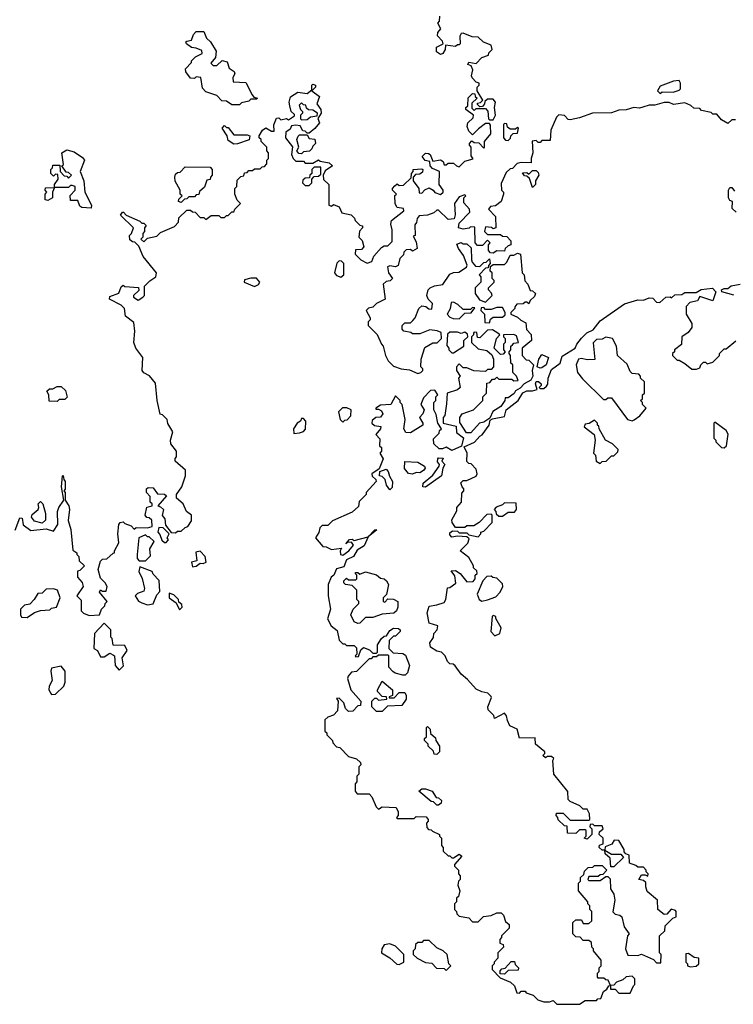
# Model space of a CAD drawing. Extents: x 2494106 to 2685573, y 758056 to 915185.
# Tile 400 of 507: x 2635995 to 2639794, y 873700 to 878943. Entities that reach past the tile are written whole.
import ezdxf

# ---------------------------------------------------------------- set-up
doc = ezdxf.new("R2010")
doc.units = 0

msp = doc.modelspace()

# ---------------------------------------------------------------- linework, layer by layer
at = {"layer": '0CON05XD'}
for points in [[(2636650, 877465), (2636660, 877475), (2636660, 877525), (2636687, 877553), (2636720, 877575), (2636722.5, 877595), (2636651.7, 877681.7), (2636628.3, 877738.3), (2636608.3, 877758.3), (2636595, 877760), (2636581.7, 877771.7), (2636580, 877795), (2636590, 877805), (2636600, 877835), (2636531.7, 877901.7), (2636541.7, 877918.3), (2636548.3, 877918.3), (2636561.7, 877901.7), (2636635, 877870), (2636645, 877860), (2636655, 877860), (2636668.3, 877848.3), (2636660, 877835), (2636660, 877815), (2636650, 877805), (2636650, 877785), (2636640, 877775), (2636655, 877760), (2636675, 877780), (2636725, 877790), (2636745, 877810), (2636818.3, 877841.7), (2636840, 877865), (2636841.7, 877888.3), (2636885, 877930), (2636905, 877930), (2636915, 877920), (2636928.3, 877918.3), (2636955, 877890), (2636975, 877890), (2636985, 877880), (2637015, 877900), (2637055, 877900), (2637065, 877890), (2637085, 877890), (2637095, 877900), (2637105, 877900), (2637125, 877920), (2637135, 877920), (2637140, 877935), (2637170, 877965), (2637153, 877983), (2637140, 878015), (2637140, 878045), (2637150, 878055), (2637151.7, 878088.3), (2637171.7, 878108.3), (2637188.3, 878111.7), (2637191.7, 878128.3), (2637205, 878130), (2637215, 878140), (2637235, 878140), (2637245, 878150), (2637275, 878150), (2637285, 878160), (2637298.3, 878161.7), (2637310, 878175), (2637310, 878195), (2637320, 878205), (2637320, 878235), (2637310, 878245), (2637310, 878265), (2637280, 878295), (2637280, 878305), (2637270, 878315), (2637270, 878325), (2637287.5, 878355), (2637305, 878367.5), (2637335, 878350), (2637350, 878350), (2637347, 878383), (2637361.7, 878418.3), (2637375, 878420), (2637385, 878410), (2637415, 878417.5), (2637425, 878410), (2637458.3, 878431.7), (2637458.3, 878438.3), (2637440, 878455), (2637432.5, 878485), (2637430, 878505), (2637437, 878533), (2637475, 878557.5), (2637525, 878550), (2637550, 878570), (2637550, 878595), (2637555, 878600), (2637570, 878595), (2637570, 878585), (2637550, 878565), (2637590, 878535), (2637577.5, 878495), (2637597.5, 878465), (2637600, 878445), (2637582.5, 878417.5), (2637590, 878395), (2637566.1, 878363.9), (2637535, 878340), (2637525, 878340), (2637515, 878350), (2637501.7, 878351.7), (2637487.5, 878377.5), (2637465, 878382.5), (2637441.7, 878378.3), (2637435, 878360), (2637412.5, 878345), (2637410, 878315), (2637447, 878267), (2637442.5, 878225), (2637450, 878205), (2637465, 878190), (2637505, 878190), (2637515, 878180), (2637555, 878180), (2637585, 878197.5), (2637595, 878190), (2637641.7, 878181.7), (2637660, 878165), (2637621.7, 878138.3), (2637610, 878115), (2637611.7, 878091.7), (2637640, 878065), (2637640, 877955), (2637655, 877950), (2637665, 877960), (2637695, 877947.5), (2637710, 877915), (2637760, 877905), (2637777, 877887), (2637780, 877875), (2637805, 877850), (2637820, 877845), (2637820, 877835), (2637803, 877817), (2637800, 877785), (2637818.3, 877768.3), (2637827, 877733), (2637815, 877720), (2637781.7, 877718.3), (2637780, 877695), (2637810, 877665), (2637845, 877647.5), (2637870, 877655), (2637880, 877685), (2637920, 877730), (2637935, 877740), (2637955, 877740), (2637978.3, 877761.7), (2637977.5, 877825), (2637970, 877855), (2637973.3, 877875), (2638040, 877925), (2638038.3, 877938.3), (2638005, 877942.5), (2637993.6, 877963.6), (2637992.5, 878007.5), (2638000, 878015), (2637980, 878035), (2637980, 878045), (2637991.7, 878058.3), (2638005, 878070), (2638015, 878060), (2638038.3, 878061.7), (2638078.3, 878101.7), (2638080, 878125), (2638090, 878135), (2638090, 878145), (2638135, 878150), (2638140, 878145), (2638138.3, 878131.7), (2638125, 878120), (2638101.7, 878118.3), (2638090, 878105), (2638090, 878085), (2638120, 878045), (2638121.7, 878021.7), (2638135, 878020), (2638151.7, 878038.3), (2638175, 878047.5), (2638196.4, 878036.4), (2638205, 878022.5), (2638235, 878012.5), (2638250, 878025), (2638250, 878035), (2638227.5, 878065), (2638230, 878135), (2638191.7, 878151.7), (2638180, 878165), (2638178.3, 878188.3), (2638153, 878193), (2638137.5, 878215), (2638155, 878232.5), (2638171.7, 878231.7), (2638180, 878225), (2638195, 878190), (2638235, 878197.5), (2638248.3, 878188.3), (2638255, 878170), (2638265, 878170), (2638275, 878180), (2638305, 878180), (2638320, 878165), (2638335, 878160), (2638365, 878190), (2638408.3, 878201.7), (2638398.3, 878218.3), (2638397.5, 878265), (2638390, 878275), (2638390, 878285), (2638401.7, 878298.3), (2638415, 878290), (2638438.3, 878288.3), (2638465, 878260), (2638470, 878265), (2638470, 878295), (2638502.5, 878335), (2638501.7, 878381.7), (2638495, 878390), (2638475, 878390), (2638437, 878363), (2638405, 878330), (2638385, 878350), (2638377.5, 878375), (2638380, 878395), (2638408.3, 878421.7), (2638410, 878435), (2638370, 878465), (2638370, 878475), (2638380, 878485), (2638383, 878527), (2638405, 878550), (2638418.3, 878548.3), (2638420, 878535), (2638430, 878525), (2638401.7, 878498.3), (2638401.7, 878471.7), (2638415, 878460), (2638425, 878470), (2638475, 878470), (2638487, 878457), (2638490, 878415), (2638495, 878410), (2638515, 878410), (2638527.5, 878435), (2638522.5, 878475), (2638527.5, 878505), (2638515, 878520), (2638485, 878520), (2638471.7, 878508.3), (2638470, 878495), (2638458.3, 878481.7), (2638445, 878480), (2638431.7, 878491.7), (2638431.7, 878498.3), (2638448.3, 878501.7), (2638460, 878515), (2638430, 878565), (2638430, 878585), (2638440, 878595), (2638440, 878605), (2638425, 878610), (2638403, 878633), (2638400, 878645), (2638407, 878677), (2638398.3, 878698.3), (2638380, 878705), (2638385, 878717.5), (2638425, 878710), (2638455, 878742.5), (2638490, 878755), (2638493, 878767), (2638510, 878785), (2638505, 878807.5), (2638463, 878823), (2638435, 878850), (2638403, 878853), (2638355, 878872.5), (2638345, 878870), (2638337.5, 878855), (2638340, 878815), (2638335, 878810), (2638325, 878810), (2638315, 878800), (2638261.7, 878808.3), (2638260, 878785), (2638246.7, 878763.3), (2638235, 878757.5), (2638213, 878773), (2638213.6, 878796.4), (2638250, 878815), (2638245, 878830), (2638218.3, 878858.3), (2638220, 878875), (2638237.5, 878895), (2638220, 878925), (2638230, 878935), (2638231.7, 878961.7)], [(2637165, 878490), (2637125, 878490), (2637095, 878510), (2637071.7, 878511.7), (2637045, 878540), (2636985, 878560), (2636968.3, 878578.3), (2636960, 878635), (2636935, 878640), (2636925, 878630), (2636905, 878632.5), (2636880, 878665), (2636878.3, 878681.7), (2636910, 878715), (2636910, 878725), (2636930, 878745), (2636967, 878763), (2636965, 878780), (2636935, 878792.5), (2636910, 878795), (2636882.5, 878815), (2636880, 878825), (2636885, 878830), (2636910, 878835), (2636920, 878865), (2636935, 878880), (2636975, 878880), (2636990, 878845), (2637010, 878825), (2637040, 878775), (2637037, 878743), (2637011.7, 878711.7), (2637025, 878700), (2637045, 878700), (2637073, 878727), (2637099.3, 878719.3), (2637110, 878685), (2637137, 878667), (2637140, 878655), (2637130, 878635), (2637131.7, 878611.7), (2637198.3, 878608.3), (2637232.5, 878542.5), (2637241.7, 878531.7), (2637260, 878525), (2637255, 878520), (2637225, 878520), (2637215, 878510), (2637175, 878500), (2637165, 878490)], [(2639405, 878550), (2639415, 878560), (2639473, 878557), (2639505, 878567.5), (2639512.5, 878575), (2639512.5, 878605), (2639505, 878620), (2639475, 878616.7), (2639405, 878590), (2639390, 878565), (2639405, 878550)], [(2637495, 878410), (2637525, 878412.5), (2637543, 878427), (2637578.3, 878431.7), (2637580, 878445), (2637555, 878462.5), (2637533, 878463), (2637521.7, 878471.7), (2637518.3, 878488.3), (2637505, 878490), (2637495, 878500), (2637482.5, 878487.5), (2637490, 878465), (2637500, 878455), (2637500, 878445), (2637490, 878435), (2637490, 878415), (2637495, 878410)], [(2639805, 878410), (2639785, 878410), (2639765, 878390), (2639730.7, 878410.7), (2639705, 878440), (2639685, 878440), (2639675, 878450), (2639625, 878460), (2639615, 878470), (2639583, 878473), (2639567, 878487), (2639535, 878500), (2639475, 878492.5), (2639451.7, 878501.7), (2639425, 878502.5), (2639375, 878487.5), (2639345, 878487.5), (2639311.7, 878478.3)], [(2639311.7, 878478.3), (2639295, 878472.5), (2639263.6, 878476.4), (2639223, 878463), (2639185, 878462.5), (2639145, 878447.5), (2639043.6, 878446.4), (2638975, 878420), (2638925, 878410), (2638915, 878412.5), (2638895, 878433.3), (2638865, 878437.5), (2638852.5, 878425), (2638822.5, 878355), (2638819.3, 878300.7), (2638775, 878300), (2638765, 878290), (2638755, 878290), (2638745, 878300), (2638723.6, 878296.4), (2638726.7, 878235), (2638717.5, 878205), (2638718.3, 878181.7), (2638665, 878182.5), (2638643, 878177), (2638618.3, 878151.7), (2638605, 878150), (2638585, 878130), (2638558.3, 878071.7), (2638560, 878035), (2638570, 878025), (2638570, 878015), (2638557.5, 877975), (2638527, 877953), (2638501.7, 877948.3), (2638490, 877935), (2638527.5, 877895), (2638530, 877835), (2638515, 877830), (2638507, 877837), (2638475, 877840), (2638470, 877815), (2638485, 877800), (2638555, 877800), (2638565, 877790), (2638588.3, 877788.3), (2638610, 877765), (2638610, 877745), (2638595, 877740), (2638580, 877725), (2638575, 877710), (2638535, 877712.5), (2638515, 877700), (2638501.7, 877701.7), (2638490, 877715), (2638490, 877745), (2638500, 877755), (2638485, 877770), (2638458.3, 877741.7), (2638431.7, 877741.7), (2638420, 877755), (2638418.3, 877838.3), (2638395, 877840), (2638387, 877833), (2638355, 877827.5), (2638330, 877835), (2638335, 877860), (2638391.7, 877918.3), (2638390, 877935), (2638358.3, 877968.3), (2638360, 877995), (2638370, 878005), (2638365, 878010), (2638335, 878000), (2638310, 877965), (2638312.5, 877905), (2638307, 877883), (2638275, 877880), (2638225, 877930), (2638215, 877930), (2638200, 877915), (2638165, 877902.5), (2638121.7, 877898.3), (2638110, 877885), (2638107, 877863), (2638098.3, 877851.7), (2638100, 877795), (2638090, 877790), (2638105, 877760), (2638110, 877725), (2638085, 877710), (2638075, 877720), (2638051.7, 877718.3), (2638040, 877705), (2638038.3, 877691.7), (2638018.3, 877671.7), (2638010, 877635), (2637995, 877627.5), (2637965, 877632.5), (2637953, 877627), (2637957.5, 877595), (2637980, 877565), (2637967, 877553), (2637945, 877550), (2637930, 877535), (2637940, 877455), (2637895, 877432.5), (2637875, 877412.5), (2637852.5, 877407.5), (2637840, 877395), (2637860, 877355), (2637860, 877345), (2637850, 877335), (2637850, 877315), (2637897, 877267), (2637920, 877215), (2637930, 877205), (2637942.5, 877155), (2637956.4, 877126.4), (2637985, 877097.5), (2638025, 877083.3), (2638069.3, 877079.3), (2638115, 877060), (2638130, 877065), (2638140, 877075), (2638140, 877085), (2638130, 877095), (2638132.5, 877135), (2638151.7, 877198.3), (2638195, 877222.5), (2638217, 877223), (2638240, 877245), (2638238.3, 877278.3), (2638217, 877287), (2638178.3, 877291.7), (2638125, 877270), (2638085, 877270), (2638077, 877277), (2638040, 877285), (2638030, 877295), (2638030, 877315), (2638045, 877330), (2638075, 877330), (2638088.3, 877341.7), (2638100, 877355), (2638120, 877405), (2638135, 877420), (2638157, 877417), (2638173, 877403), (2638188.3, 877401.7), (2638191.7, 877431.7), (2638170, 877455), (2638162.5, 877475), (2638170, 877505), (2638180, 877515), (2638203.6, 877526.4), (2638247, 877533), (2638285, 877587.5), (2638305, 877597.5), (2638331.7, 877598.3), (2638372.5, 877625), (2638377, 877637), (2638357, 877687), (2638330, 877725), (2638321.7, 877748.3), (2638345, 877757.5), (2638355, 877750), (2638375, 877750), (2638398.3, 877728.3), (2638400, 877665), (2638403, 877653), (2638421.7, 877631.7), (2638445, 877630), (2638465, 877650), (2638478.3, 877651.7), (2638495, 877670), (2638500, 877645), (2638490, 877635), (2638488.3, 877621.7), (2638475, 877620), (2638440, 877585), (2638450, 877575), (2638450, 877545), (2638420, 877515), (2638420, 877485), (2638441.7, 877451.7), (2638475, 877440), (2638510, 877475), (2638507, 877487), (2638490, 877505), (2638490, 877515), (2638520, 877545), (2638520, 877555), (2638510, 877565), (2638510, 877595), (2638500, 877605), (2638501.7, 877628.3), (2638515, 877640), (2638575, 877640), (2638588.3, 877651.7), (2638605, 877690), (2638625, 877690), (2638645, 877700), (2638660, 877695), (2638670, 877595), (2638680, 877585), (2638683, 877553), (2638700, 877535), (2638711.7, 877501.7), (2638725, 877500), (2638740, 877485), (2638735, 877470), (2638711.7, 877448.3), (2638705, 877430), (2638695, 877440), (2638685, 877440), (2638675, 877430), (2638641.7, 877428.3), (2638630, 877415), (2638630, 877405), (2638610, 877385), (2638610, 877375), (2638645, 877360), (2638663, 877343), (2638690, 877330), (2638693, 877293), (2638717, 877267), (2638720, 877235), (2638670, 877195), (2638670, 877155), (2638691.7, 877131.7), (2638705, 877130), (2638730, 877105), (2638722.5, 877075), (2638726.7, 877045), (2638716, 877024), (2638680, 877005), (2638659.3, 876980.7), (2638633.6, 876966.4), (2638626.4, 876953.6), (2638595, 876930), (2638580, 876930), (2638577.5, 876915), (2638556.4, 876883.6), (2638513.6, 876856.4), (2638498.3, 876821.7), (2638465, 876800), (2638442.5, 876795), (2638396.1, 876743.9), (2638373.3, 876743.3), (2638338.3, 876798.3), (2638337.5, 876825), (2638350, 876845), (2638410, 876865), (2638460, 876915), (2638460, 876935), (2638480, 876955), (2638481.7, 877008.3), (2638498.3, 877011.7), (2638511.7, 877028.3), (2638525, 877030), (2638535, 877040), (2638545, 877030), (2638615, 877030), (2638625, 877020), (2638648.3, 877021.7), (2638640, 877045), (2638620, 877065), (2638620, 877105), (2638610, 877115), (2638607.5, 877155), (2638600, 877165), (2638600, 877175), (2638610, 877185), (2638610, 877205), (2638618.3, 877211.7), (2638625, 877220), (2638650, 877225), (2638639.3, 877259.3), (2638625, 877267.5), (2638570, 877265), (2638570, 877255), (2638580, 877245), (2638580, 877225), (2638570, 877215), (2638570, 877185), (2638580, 877175), (2638568.3, 877161.7), (2638555, 877160), (2638520, 877195), (2638532.5, 877245), (2638550, 877265), (2638540, 877275), (2638511.7, 877291.7), (2638485, 877290), (2638445, 877250), (2638431.7, 877251.7), (2638428.3, 877278.3), (2638415, 877280), (2638410, 877275), (2638410, 877265), (2638400, 877255), (2638400, 877225), (2638435, 877190), (2638481.7, 877181.7), (2638508.3, 877158.3), (2638517.5, 877135), (2638517.5, 877095), (2638505, 877080), (2638485, 877080), (2638475, 877070), (2638413, 877073), (2638375, 877090), (2638355, 877090), (2638335, 877110), (2638320, 877095), (2638320, 877075), (2638340, 877045), (2638330, 877035), (2638340, 876985), (2638325, 876972.5), (2638270, 876955), (2638267, 876897), (2638257.5, 876835), (2638250, 876825), (2638250, 876795), (2638318.3, 876778.3), (2638320, 876745), (2638356.7, 876716.7), (2638347.5, 876672.5), (2638295, 876650), (2638265, 876666.7), (2638245, 876657.5), (2638228.3, 876658.3), (2638200, 876685), (2638198.3, 876711.7), (2638228.3, 876741.7), (2638230, 876755), (2638240, 876765), (2638220, 876795), (2638211.7, 876841.7), (2638200, 876865), (2638200, 876905), (2638210, 876915), (2638210, 876935), (2638220, 876945), (2638205, 876970), (2638181.7, 876968.3), (2638145, 876930), (2638130, 876895), (2638147.5, 876865), (2638140, 876845), (2638122.5, 876825), (2638140, 876795), (2638140, 876785), (2638075, 876742.5), (2638050, 876745), (2638040, 876765), (2638047.5, 876815), (2638030, 876895), (2638020, 876905), (2638020, 876915), (2637995, 876940), (2637970, 876895), (2637915, 876890), (2637890, 876875), (2637890, 876870), (2637905, 876870), (2637920, 876860), (2637927.5, 876845), (2637915, 876827.5), (2637890, 876825), (2637871.7, 876808.3), (2637870, 876795), (2637883, 876783), (2637917, 876777), (2637916.1, 876763.9), (2637890, 876735), (2637911.7, 876711.7), (2637910, 876675), (2637920, 876665), (2637920, 876645), (2637912.5, 876635), (2637930, 876605), (2637908.3, 876551.7), (2637870, 876525), (2637871.7, 876511.7), (2637890, 876495), (2637892.5, 876485), (2637840, 876425), (2637840, 876415), (2637801.7, 876378.3), (2637798.3, 876351.7), (2637765, 876320), (2637660, 876275), (2637635, 876250), (2637605, 876250), (2637593, 876237), (2637587, 876213), (2637570, 876185), (2637608.3, 876138.3), (2637627, 876137), (2637655, 876122.5), (2637708.3, 876128.3), (2637700, 876115), (2637702.5, 876095), (2637715, 876092.5), (2637747.5, 876115), (2637772.5, 876145), (2637761.7, 876161.7), (2637740, 876160), (2637731.7, 876151.7), (2637750, 876175), (2637765, 876177.5), (2637775, 876170), (2637850, 876190), (2637885, 876227.5), (2637896.7, 876226.7), (2637850, 876190), (2637827.9, 876142.1), (2637790.7, 876119.3), (2637772.5, 876085), (2637735, 876067.5), (2637720, 876030), (2637680.7, 876019.3), (2637667.5, 875985), (2637652.5, 875975), (2637636.7, 875935), (2637637.5, 875875), (2637650, 875805), (2637633.6, 875753.6), (2637652.5, 875715), (2637685, 875690), (2637695, 875640), (2637715, 875620), (2637725, 875620), (2637735, 875610)], [(2637135, 878280), (2637105, 878300), (2637100, 878325), (2637072.5, 878365), (2637085, 878380), (2637095, 878370), (2637105, 878370), (2637135, 878330), (2637205, 878330), (2637220, 878325), (2637217, 878303), (2637155, 878282.5), (2637135, 878280)], [(2638595, 878300), (2638608.3, 878311.7), (2638610, 878325), (2638621.7, 878338.3), (2638645, 878340), (2638650, 878365), (2638645, 878370), (2638635, 878360), (2638605, 878360), (2638591.7, 878371.7), (2638588.3, 878388.3), (2638575, 878390), (2638570, 878385), (2638570, 878315), (2638581.7, 878301.7), (2638595, 878300)], [(2637495, 878230), (2637481.7, 878231.7), (2637470, 878245), (2637480, 878265), (2637470, 878305), (2637477, 878323), (2637485, 878330), (2637525, 878330), (2637535, 878310), (2637566.4, 878306.4), (2637570, 878285), (2637555, 878270), (2637550, 878255), (2637537, 878243), (2637505, 878240), (2637495, 878230)], [(2636375, 877940), (2636325, 877942.5), (2636315, 877950), (2636305, 877980), (2636265, 877980), (2636263, 878007), (2636290, 878035), (2636290, 878055), (2636275, 878060), (2636265, 878060), (2636255, 878050), (2636180, 878050), (2636170, 878025), (2636170, 877995), (2636145, 877980), (2636130, 877985), (2636130, 878015), (2636140, 878025), (2636130, 878035), (2636131.7, 878048.3), (2636180, 878050), (2636180, 878065), (2636200, 878095), (2636198.3, 878118.3), (2636185, 878120), (2636175, 878110), (2636160, 878125), (2636160, 878145), (2636170, 878155), (2636171.7, 878168.3), (2636208.3, 878168.3), (2636210, 878135), (2636231.7, 878111.7), (2636245, 878110), (2636255, 878100), (2636270, 878115), (2636255, 878130), (2636241.7, 878131.7), (2636220, 878165), (2636227.5, 878172.5), (2636220, 878235), (2636245, 878250), (2636285, 878240), (2636329.3, 878209.3), (2636340, 878195), (2636317.5, 878135), (2636336.7, 878085), (2636342.5, 878025), (2636377.5, 877955), (2636375, 877940)], [(2636855, 877970), (2636840, 877975), (2636841.7, 877988.3), (2636860, 878005), (2636850, 878015), (2636850, 878035), (2636823, 878083), (2636820, 878105), (2636825, 878120), (2636835, 878130), (2636848.3, 878131.7), (2636875, 878160), (2637008.3, 878158.3), (2637020, 878145), (2637020, 878115), (2637010, 878105), (2637008.3, 878091.7), (2636991.7, 878088.3), (2636978.3, 878051.7), (2636951.7, 878028.3), (2636948.3, 878011.7), (2636935, 878010), (2636925, 878000), (2636895, 878000), (2636885, 877990), (2636871.7, 877988.3), (2636855, 877970)], [(2637535, 878060), (2637550, 878075), (2637550, 878095), (2637561.7, 878108.3), (2637585, 878110), (2637598.3, 878121.7), (2637598.3, 878158.3), (2637561.7, 878158.3), (2637550, 878145), (2637550, 878125), (2637540, 878115), (2637538.3, 878101.7), (2637515, 878100), (2637501.7, 878088.3), (2637500, 878075), (2637515, 878060), (2637535, 878060)], [(2638725, 878050), (2638708.3, 878098.3), (2638695, 878110), (2638681.7, 878111.7), (2638671.7, 878128.3), (2638695, 878130), (2638705, 878120), (2638725, 878140), (2638745, 878140), (2638755, 878130), (2638757.5, 878115), (2638740, 878085), (2638740, 878065), (2638725, 878050)], [(2639808.3, 877918.3), (2639788.3, 877938.3), (2639790, 877975), (2639775, 877980), (2639767.5, 877995), (2639767.5, 878035), (2639775, 878050), (2639785, 878050), (2639800.7, 878030.7)], [(2637705, 877572.5), (2637720, 877585), (2637720, 877645), (2637708.3, 877658.3), (2637695, 877660), (2637683, 877647), (2637670, 877595), (2637681.7, 877581.7), (2637705, 877572.5)], [(2637245, 877522.5), (2637266.4, 877533.6), (2637272.5, 877545), (2637255, 877567.5), (2637225, 877567.5), (2637191.7, 877558.3), (2637190, 877545), (2637245, 877522.5)], [(2635970, 876225), (2635995, 876290), (2636008.3, 876288.3), (2636013.6, 876253.6), (2636055, 876222.5), (2636135, 876232.5), (2636175, 876220), (2636197.5, 876255), (2636196.7, 876325), (2636202.5, 876345), (2636230, 876385), (2636217.5, 876455), (2636222.5, 876515), (2636227, 876517), (2636230, 876495), (2636237.5, 876485), (2636236.7, 876443.3), (2636230, 876435), (2636237.5, 876425), (2636237.5, 876385), (2636256.7, 876355), (2636260, 876335), (2636253.6, 876276.4), (2636267.7, 876227.7), (2636278.3, 876118.3), (2636300, 876105), (2636300, 876095), (2636310, 876085), (2636311.7, 876061.7), (2636340, 876035), (2636315, 876010), (2636303, 876007), (2636302.5, 875975), (2636327, 875947), (2636332.5, 875925), (2636300, 875875), (2636321.7, 875851.7), (2636322.5, 875795), (2636335, 875782.5), (2636365, 875770), (2636420, 875775), (2636430, 875805), (2636448.3, 875821.7), (2636450, 875835), (2636460, 875845), (2636420, 875895), (2636425, 875907.5), (2636435, 875900), (2636455, 875900), (2636460, 875925), (2636450, 875945), (2636425, 875970), (2636413.3, 876015), (2636425, 876060), (2636435, 876070), (2636458.3, 876071.7), (2636491.7, 876101.7), (2636500, 876105), (2636500, 876115), (2636523, 876157), (2636516.7, 876205), (2636522.5, 876255), (2636530, 876265), (2636545, 876270), (2636555, 876260), (2636588.3, 876248.3), (2636605, 876230), (2636615, 876240), (2636675, 876237.5), (2636700, 876245), (2636698.3, 876278.3), (2636685, 876290), (2636671.7, 876291.7), (2636662.5, 876305), (2636671.7, 876348.3), (2636700, 876355), (2636700, 876365), (2636690, 876375), (2636690, 876405), (2636670, 876425), (2636670, 876445), (2636678.3, 876451.7), (2636705, 876450), (2636728.3, 876418.3), (2636765, 876417.5), (2636777, 876407), (2636730, 876355), (2636745, 876350), (2636760, 876335), (2636753, 876303), (2636767.5, 876285), (2636771.7, 876251.7), (2636801.7, 876211.7), (2636825, 876210), (2636835, 876220), (2636855, 876220), (2636875, 876240), (2636890, 876245), (2636910, 876275), (2636910, 876305), (2636882.5, 876325), (2636865.9, 876365.9), (2636830, 876395), (2636830, 876415), (2636857.5, 876455), (2636876.7, 876515), (2636876.7, 876545), (2636823, 876593), (2636823, 876607), (2636830, 876615), (2636830, 876645), (2636800, 876685), (2636797.5, 876705), (2636809.3, 876749.3), (2636783, 876793), (2636780, 876815), (2636755, 876840), (2636743, 876843), (2636727.5, 876915), (2636717, 877007), (2636686.4, 877046.4), (2636655, 877062.5), (2636647.5, 877075), (2636650, 877145), (2636613.3, 877195), (2636603.3, 877225), (2636607.5, 877285), (2636601.7, 877331.7), (2636557.5, 877365), (2636552.5, 877405), (2636535, 877422.5), (2636472.5, 877455), (2636475, 877470), (2636523, 877487), (2636535, 877520), (2636545, 877530), (2636555, 877522.5), (2636627, 877517), (2636628.3, 877501.7), (2636600, 877475), (2636600, 877465), (2636625, 877450), (2636650, 877465)], [(2638975, 873700), (2639005, 873720), (2639065, 873720), (2639071.7, 873728.3), (2639088.3, 873731.7), (2639101.7, 873768.3), (2639120, 873780), (2639131.7, 873798.3), (2639140, 873800), (2639128.3, 873828.3), (2639115, 873830), (2639105, 873840), (2639075, 873840), (2639070, 873845), (2639070, 873865), (2639080, 873875), (2639080, 873895), (2639090, 873905), (2639090, 873935), (2639050, 873985), (2639050, 873995), (2639040, 874005), (2639038.3, 874028.3), (2639025, 874040), (2638995, 874040), (2638978.3, 874058.3), (2638955, 874060), (2638940, 874075), (2638940, 874135), (2638955, 874150), (2638985, 874150), (2638995, 874130), (2639025, 874130), (2639040, 874145), (2639040, 874195), (2639030, 874205), (2639030, 874225), (2639020, 874235), (2639020, 874245), (2638970, 874305), (2638970, 874345), (2638980, 874355), (2638980, 874375), (2638998.3, 874391.7), (2639001.7, 874408.3), (2639021.7, 874428.3), (2639045, 874430), (2639055, 874440), (2639095, 874440), (2639120, 874415), (2639098.3, 874391.7), (2639085, 874390), (2639075, 874380), (2639025, 874380), (2639020, 874365), (2639025, 874360), (2639085, 874360), (2639115, 874380), (2639125, 874380), (2639138.3, 874368.3), (2639140, 874315), (2639157, 874287), (2639162.5, 874255), (2639153, 874193), (2639165, 874180), (2639190, 874175), (2639200, 874165), (2639213, 874113), (2639240, 874075), (2639230, 874065), (2639220, 873995), (2639231.7, 873961.7), (2639285, 873960), (2639305, 873967.5), (2639368.3, 873938.3), (2639385, 873920), (2639408.3, 873921.7), (2639410, 873965), (2639400, 873975), (2639400, 874065), (2639428.3, 874091.7), (2639431.7, 874118.3), (2639471.7, 874158.3), (2639490, 874165), (2639490, 874195), (2639485, 874200), (2639463, 874207), (2639440, 874180), (2639425, 874177.5), (2639392.5, 874205), (2639390, 874255), (2639335, 874300), (2639327.5, 874325), (2639328.3, 874348.3), (2639315, 874360), (2639290, 874365), (2639305, 874390), (2639325, 874390), (2639338.3, 874381.7), (2639340, 874395), (2639330, 874405), (2639330, 874415), (2639315, 874430), (2639285, 874430), (2639275, 874440), (2639241.7, 874451.7), (2639240, 874495), (2639221.7, 874501.7), (2639212.5, 874512.5), (2639212.5, 874525), (2639185, 874572.5), (2639160, 874575), (2639146.4, 874553.6), (2639111.7, 874538.3), (2639110, 874520), (2639145, 874500), (2639195, 874500), (2639208.3, 874481.7), (2639158.3, 874431.7), (2639141.7, 874431.7), (2639138.3, 874478.3), (2639111.7, 874501.7), (2639110, 874520), (2639095, 874520), (2639080, 874535), (2639081.7, 874548.3), (2639100, 874555), (2639100, 874585), (2639080, 874605), (2639081.7, 874618.3), (2639100, 874635), (2639095, 874650), (2639055, 874650), (2639045, 874660), (2639031.7, 874658.3), (2639030, 874645), (2639040, 874635), (2639040, 874605), (2639015, 874580), (2639000, 874585), (2639010, 874595), (2639010, 874625), (2639005, 874630), (2638975, 874630), (2638955, 874610), (2638911.7, 874611.7), (2638908.3, 874648.3), (2638895, 874650), (2638861.7, 874681.7), (2638860, 874695), (2638850, 874705), (2638851.7, 874718.3), (2638888.3, 874718.3), (2638925, 874680), (2639025, 874680), (2639030, 874685), (2639027.5, 874715), (2639015, 874740), (2638995, 874740), (2638977, 874757), (2638925, 874780), (2638915, 874790), (2638913.6, 874833.6), (2638837.5, 874925), (2638832.5, 874997.5), (2638838.3, 875008.3), (2638825, 875020), (2638805, 875020), (2638793, 875013), (2638780, 875025), (2638790, 875035), (2638790, 875045), (2638740, 875085), (2638738.3, 875118.3), (2638655, 875117.5), (2638642.5, 875165), (2638603.6, 875183.6), (2638590.7, 875210.7), (2638587, 875237), (2638575, 875250), (2638521.7, 875221.7), (2638518.3, 875238.3), (2638488.3, 875268.3), (2638487.5, 875285), (2638507, 875333), (2638505, 875340), (2638487, 875357), (2638455, 875363.3), (2638425, 875377.5), (2638379.5, 875429.5), (2638345, 875457.5), (2638313, 875503), (2638301.7, 875511.7), (2638285, 875512.5), (2638272.5, 875525), (2638260, 875555), (2638240, 875575), (2638215, 875580), (2638181.7, 875601.7), (2638177.5, 875625), (2638197, 875653), (2638200, 875675), (2638217.5, 875695), (2638220, 875715), (2638175, 875730), (2638163.3, 875785), (2638175, 875820), (2638215, 875827.5), (2638255, 875840), (2638262.5, 875855), (2638271.7, 875918.3), (2638285, 875920), (2638317, 875943), (2638311.7, 875981.7), (2638291.7, 876008.3), (2638315, 876010), (2638340, 875995), (2638375, 875950), (2638408.3, 875951.7), (2638420, 875965), (2638420, 875985), (2638430, 875995), (2638428.3, 876008.3), (2638410, 876025), (2638410, 876035), (2638385, 876080), (2638340, 876115), (2638380, 876155), (2638388.3, 876178.3), (2638375, 876190), (2638325, 876192.5), (2638295, 876187.5), (2638285, 876200), (2638285, 876210), (2638298.3, 876221.7), (2638325, 876220), (2638335, 876210), (2638375, 876210), (2638385, 876200), (2638435, 876190), (2638450, 876205), (2638450, 876215), (2638465, 876220), (2638510, 876265), (2638510, 876305), (2638505, 876310), (2638481.7, 876308.3), (2638440, 876265), (2638411.7, 876248.3), (2638375, 876247.5), (2638365, 876240), (2638315, 876240), (2638296.7, 876265), (2638295, 876280), (2638321.7, 876328.3), (2638322.5, 876345), (2638347.5, 876375), (2638348.3, 876421.7), (2638360, 876435), (2638360, 876445), (2638350, 876455), (2638343, 876477), (2638355, 876490), (2638375, 876490), (2638425, 876512.5), (2638430, 876525), (2638425, 876550), (2638398.3, 876578.3), (2638385, 876580), (2638375, 876590), (2638377.5, 876635), (2638361.7, 876668.3), (2638416.2, 876693.8), (2638443.6, 876726.4), (2638456.7, 876733.3), (2638493.3, 876785), (2638500, 876810), (2638512.5, 876817.5), (2638575, 876830), (2638583.6, 876866.4), (2638647.5, 876915), (2638673.6, 876956.4), (2638695, 876967.5), (2638725, 876967.5), (2638750, 876975), (2638740, 877005), (2638745, 877017.5), (2638757, 877017), (2638770, 877005), (2638770, 876995), (2638760, 876985), (2638765, 876980), (2638785, 876980), (2638798.3, 876991.7), (2638807, 877003), (2638807.5, 877035), (2638825, 877080), (2638872.5, 877115), (2638881.7, 877151.7), (2638952.5, 877195), (2638960, 877215), (2638985, 877247.5), (2639013.8, 877276.2), (2639048, 877292), (2639085, 877340), (2639215, 877431.2), (2639285, 877452), (2639315, 877450), (2639345, 877462), (2639365, 877460), (2639385, 877440), (2639401.7, 877438.3), (2639433.6, 877466.4), (2639457.5, 877467.5), (2639465, 877462.5), (2639482.5, 877477.5), (2639519.3, 877480.7), (2639535, 877490), (2639595, 877490), (2639623, 877507), (2639683.6, 877513.6), (2639700, 877495), (2639685, 877446.7), (2639615, 877470), (2639603, 877447), (2639563, 877437), (2639543, 877417), (2639542.5, 877375), (2639573.3, 877325), (2639573.3, 877305), (2639553, 877277), (2639520, 877255), (2639517, 877213), (2639480, 877185), (2639480, 877175), (2639470, 877165), (2639470, 877155), (2639495, 877130), (2639505, 877130), (2639535, 877112.5), (2639573, 877083), (2639597, 877083), (2639615, 877090), (2639620, 877105), (2639635, 877120), (2639645, 877120), (2639655, 877110), (2639685, 877120), (2639720, 877155), (2639720, 877165), (2639731.7, 877178.3), (2639745, 877190), (2639755, 877190), (2639806.4, 877233.6)], [(2639796.4, 877476.4), (2639732.5, 877495), (2639730, 877505), (2639745, 877512.5), (2639765, 877512.5), (2639783, 877527), (2639830, 877535)], [(2638335, 877350), (2638365, 877380), (2638398.3, 877381.7), (2638418.3, 877408.3), (2638405, 877410), (2638395, 877400), (2638355, 877400), (2638327, 877427), (2638305, 877440), (2638291.7, 877438.3), (2638287, 877403), (2638270, 877375), (2638285, 877360), (2638303, 877353), (2638335, 877350)], [(2638495, 877330), (2638501.7, 877348.3), (2638515, 877360), (2638565, 877360), (2638578.3, 877371.7), (2638580, 877385), (2638565, 877410), (2638535, 877410), (2638505, 877400), (2638475, 877400), (2638465, 877410), (2638451.7, 877408.3), (2638450, 877395), (2638470, 877375), (2638471.7, 877331.7), (2638495, 877330)], [(2638305, 877170), (2638360, 877205), (2638360, 877235), (2638380, 877255), (2638378.3, 877268.3), (2638365, 877280), (2638345, 877272.5), (2638325, 877280), (2638285, 877280), (2638271.7, 877268.3), (2638268.3, 877208.3), (2638280, 877195), (2638280, 877185), (2638295, 877170), (2638305, 877170)], [(2639255, 876807.5), (2639265, 876812.5), (2639296.4, 876833.6), (2639330, 876875), (2639310, 876895), (2639310, 876905), (2639300, 876915), (2639310, 876925), (2639310, 876945), (2639320, 876955), (2639320, 877015), (2639300, 877035), (2639300, 877045), (2639290, 877055), (2639255, 877060), (2639245, 877070), (2639229.3, 877109.3), (2639177.5, 877155), (2639172.5, 877205), (2639150, 877245), (2639115, 877252.5), (2639095, 877242.5), (2639065, 877240), (2639047, 877223), (2639057, 877133), (2639015, 877132.5), (2638985, 877140), (2638970, 877135), (2638957.5, 877105), (2638963.3, 877065), (2638990.7, 877030.7), (2639101.7, 876921.7), (2639115, 876920), (2639125, 876930), (2639145, 876930), (2639230, 876815), (2639255, 876807.5)], [(2638765, 877087.5), (2638750, 877095), (2638757.5, 877135), (2638775, 877160), (2638810, 877145), (2638796.7, 877105), (2638775, 877090), (2638765, 877087.5)], [(2636195, 876910), (2636151.7, 876911.7), (2636150, 876945), (2636140, 876965), (2636153, 876977), (2636171.7, 876978.3), (2636195, 876990), (2636215, 876990), (2636238.3, 876968.3), (2636247, 876933), (2636235, 876920), (2636205, 876920), (2636195, 876910)], [(2637715, 876800), (2637725, 876810), (2637738.3, 876811.7), (2637757, 876833), (2637760, 876865), (2637736.4, 876876.4), (2637713, 876877), (2637692.5, 876855), (2637700, 876815), (2637715, 876800)], [(2637455, 876740), (2637485, 876743.3), (2637505, 876750), (2637517, 876763), (2637517.5, 876805), (2637505, 876820), (2637495, 876820), (2637490, 876805), (2637472.5, 876795), (2637452.5, 876765), (2637455, 876740)], [(2639085, 876580), (2639095, 876590), (2639117, 876593), (2639145, 876620), (2639158.3, 876621.7), (2639178.3, 876641.7), (2639180, 876655), (2639150, 876685), (2639113.6, 876703.6), (2639080, 876765), (2639078.3, 876778.3), (2639070, 876785), (2639070, 876795), (2639055, 876810), (2639027, 876793), (2639005, 876790), (2639000, 876775), (2639052.5, 876735), (2639057.5, 876705), (2639050, 876635), (2639060, 876625), (2639063, 876593), (2639085, 876580)], [(2639745, 876663.3), (2639757.5, 876675), (2639767, 876737), (2639756.4, 876756.4), (2639695, 876800), (2639690, 876795), (2639690, 876715), (2639700, 876705), (2639700, 876695), (2639730, 876665), (2639745, 876663.3)], [(2638155, 876453.3), (2638140, 876455), (2638142.5, 876475), (2638195, 876517.5), (2638227.5, 876565), (2638230, 876575), (2638218.3, 876588.3), (2638220, 876605), (2638225, 876610), (2638248.3, 876608.3), (2638242.5, 876592.5), (2638257.5, 876575), (2638246.7, 876555), (2638240, 876515), (2638155, 876453.3)], [(2638085, 876522.5), (2638065, 876527.5), (2638043, 876553), (2638045, 876590), (2638115, 876587.5), (2638150, 876565), (2638152.5, 876555), (2638145, 876542.5), (2638125, 876530), (2638105, 876532.5), (2638085, 876522.5)], [(2637965, 876440), (2637947.5, 876465), (2637940, 876495), (2637925, 876510), (2637910, 876515), (2637911.7, 876538.3), (2637945, 876550), (2637957, 876537), (2637963, 876513), (2637980, 876485), (2637977, 876453), (2637965, 876440)], [(2636115, 876262.5), (2636073, 876273), (2636057.5, 876295), (2636060.7, 876309.3), (2636092.5, 876335), (2636097.5, 876345), (2636092.5, 876365), (2636105, 876377.5), (2636117.5, 876365), (2636133, 876313), (2636131.7, 876278.3), (2636115, 876262.5)], [(2638565, 876300), (2638595, 876320), (2638628.3, 876321.7), (2638640, 876335), (2638638.3, 876368.3), (2638575, 876370), (2638565, 876360), (2638531.7, 876348.3), (2638520, 876335), (2638530, 876325), (2638531.7, 876311.7), (2638545, 876300), (2638565, 876300)], [(2636631.7, 876061.7), (2636665, 876062.5), (2636691.7, 876088.3), (2636687.5, 876125), (2636710, 876165), (2636685, 876190), (2636675, 876190), (2636665, 876200), (2636630, 876185), (2636620, 876095), (2636620, 876075), (2636631.7, 876061.7)], [(2636775, 876160), (2636787, 876173), (2636780, 876185), (2636790, 876205), (2636758.3, 876238.3), (2636735, 876240), (2636730, 876215), (2636741.7, 876201.7), (2636751.7, 876171.7), (2636765, 876160), (2636775, 876160)], [(2636915, 876030), (2636935, 876032.5), (2636955, 876050), (2636971.7, 876048.3), (2636987.5, 876055), (2636982.5, 876085), (2636955, 876112.5), (2636933, 876107), (2636938.3, 876061.7), (2636910, 876055), (2636915, 876030)], [(2636675, 875827.5), (2636705, 875832.5), (2636725, 875880), (2636741.7, 875898.3), (2636737, 875957), (2636705, 875990), (2636700, 876005), (2636635, 876030), (2636630, 876005), (2636647, 875967), (2636660, 875915), (2636655, 875900), (2636621.7, 875888.3), (2636610, 875875), (2636627, 875847), (2636645, 875837.5), (2636675, 875827.5)], [(2637795, 875727.5), (2637775, 875737.5), (2637757.5, 875775), (2637770, 875805), (2637800, 875835), (2637800, 875845), (2637790, 875855), (2637790, 875905), (2637765, 875930), (2637730, 875935), (2637720, 875945), (2637720, 875955), (2637735, 875970), (2637745, 875960), (2637785, 875960), (2637790, 875965), (2637790, 875985), (2637780, 875995), (2637785, 876000), (2637795, 876000), (2637805, 875990), (2637835, 876002.5), (2637895, 875987.5), (2637915, 875970), (2637935, 875966.7), (2637947.5, 875955), (2637957.5, 875935), (2637947, 875883), (2637930, 875865), (2637930, 875845), (2637938.3, 875841.7), (2637955, 875860), (2637985, 875857.5), (2638007.5, 875845), (2638007.5, 875815), (2638000, 875795), (2637987, 875783), (2637925, 875777.5), (2637875, 875760), (2637835, 875760), (2637805, 875730), (2637795, 875727.5)], [(2638455, 875847.5), (2638485, 875853.3), (2638529.3, 875870.7), (2638552.5, 875895), (2638567.5, 875925), (2638565, 875940), (2638535, 875970), (2638513, 875973), (2638505, 875980), (2638481.7, 875978.3), (2638460, 875955), (2638430, 875885), (2638440, 875855), (2638455, 875847.5)], [(2636035, 875760), (2636073, 875787), (2636105, 875797.5), (2636155, 875800), (2636165, 875810), (2636190, 875815), (2636210, 875865), (2636195.9, 875905.9), (2636175, 875913.3), (2636135, 875910), (2636115, 875890), (2636091.7, 875888.3), (2636072.5, 875855), (2636048.3, 875831.7), (2636020, 875825), (2636000, 875805), (2636000, 875775), (2636005, 875762.5), (2636035, 875760)], [(2636845, 875800), (2636860, 875815), (2636858.3, 875828.3), (2636841.7, 875841.7), (2636840, 875855), (2636815, 875880), (2636790, 875890), (2636790, 875865), (2636828.3, 875838.3), (2636845, 875800)], [(2638525, 875662.5), (2638550, 875675), (2638557.5, 875705), (2638530, 875755), (2638530, 875765), (2638515, 875770), (2638510, 875765), (2638502.5, 875685), (2638525, 875662.5)], [(2636525, 875480), (2636547, 875503), (2636540, 875545), (2636567.5, 875585), (2636555, 875610), (2636491.7, 875611.7), (2636487.5, 875647.5), (2636480, 875655), (2636480, 875695), (2636445, 875730), (2636393.3, 875675), (2636390, 875595), (2636410, 875585), (2636425, 875550), (2636445, 875550), (2636475, 875570), (2636495, 875560), (2636500, 875555), (2636502.5, 875505), (2636525, 875480)], [(2637735, 875610), (2637775, 875610), (2637788.3, 875598.3), (2637790, 875565), (2637780, 875555), (2637785, 875550), (2637798.3, 875551.7), (2637811.7, 875588.3), (2637825, 875600), (2637857, 875587), (2637875, 875570), (2637895, 875570), (2637900, 875575), (2637900, 875615), (2637921.7, 875648.3), (2637935, 875660), (2637948.3, 875661.7), (2637965, 875690), (2637985, 875702.5), (2638011.7, 875701.7), (2638020, 875695), (2638020, 875685), (2637995, 875660), (2637985, 875660), (2637961.7, 875638.3), (2637960, 875595), (2637982.5, 875572.5), (2638035, 875567.5), (2638049.3, 875559.3), (2638070, 875505), (2638060, 875465), (2638047, 875453), (2638035, 875452.5), (2637993, 875463), (2637981.7, 875471.7), (2637960, 875495), (2637960, 875555), (2637955, 875560), (2637905, 875560), (2637895, 875550), (2637875, 875550), (2637865, 875540), (2637855, 875540), (2637788.3, 875471.7), (2637761.7, 875468.3), (2637743, 875447), (2637740, 875435), (2637757.5, 875375), (2637810, 875315), (2637808.3, 875291.7), (2637795, 875290), (2637768.3, 875261.7), (2637745, 875260), (2637730, 875275), (2637720, 875305), (2637695, 875330), (2637681.7, 875328.3), (2637690, 875315), (2637687, 875263), (2637665, 875240), (2637635, 875230), (2637620, 875215), (2637620, 875155), (2637630, 875145), (2637630, 875135), (2637660, 875105), (2637661.7, 875091.7), (2637681.7, 875071.7), (2637698.3, 875068.3), (2637745, 875020), (2637787, 875007), (2637808.3, 874988.3), (2637810, 874975), (2637800, 874965), (2637800, 874925), (2637790, 874915), (2637790, 874885), (2637780, 874875), (2637780, 874835), (2637791.7, 874821.7), (2637855, 874820), (2637870, 874805), (2637891.7, 874751.7), (2637905, 874740), (2637925, 874752.5), (2637998.3, 874748.3), (2638010, 874725), (2638010, 874705), (2638000, 874695), (2638005, 874690), (2638095, 874690), (2638105, 874700), (2638158.3, 874698.3), (2638170, 874685), (2638170, 874675), (2638160, 874665), (2638161.7, 874641.7), (2638171.7, 874631.7), (2638185, 874630), (2638191.7, 874621.7), (2638230, 874605), (2638230, 874595), (2638240, 874585), (2638240, 874545), (2638250, 874535), (2638250, 874515), (2638275, 874490), (2638285, 874490), (2638295, 874480), (2638305, 874480), (2638335, 874500), (2638348.3, 874488.3), (2638310, 874445), (2638310, 874435), (2638330, 874415), (2638330, 874395), (2638340, 874385), (2638340, 874365), (2638330, 874355), (2638327.5, 874335), (2638337.5, 874305), (2638330, 874275), (2638320, 874265), (2638320, 874245), (2638310, 874235), (2638310, 874205), (2638320, 874195), (2638321.7, 874181.7), (2638335, 874170), (2638385, 874160), (2638405, 874140), (2638435, 874140), (2638463, 874167), (2638505, 874172.5), (2638535, 874187.5), (2638557, 874187), (2638570, 874175), (2638581.7, 874141.7), (2638600, 874125), (2638600, 874105), (2638560, 874065), (2638560, 874055), (2638550, 874045), (2638550, 874025), (2638568.3, 874018.3), (2638570, 874005), (2638540, 873975), (2638540, 873945), (2638520, 873925), (2638520, 873915), (2638510, 873905), (2638510, 873885), (2638551.7, 873841.7), (2638608.3, 873818.3), (2638628.3, 873798.3), (2638641.7, 873761.7), (2638655, 873760), (2638665, 873770), (2638685, 873770), (2638691.7, 873761.7), (2638728.3, 873748.3), (2638753, 873723), (2638785, 873712.5), (2638815, 873712.5), (2638835, 873720), (2638855, 873700), (2638975, 873700)], [(2636165, 875350), (2636185, 875352.5), (2636230, 875395), (2636237.5, 875415), (2636237.5, 875475), (2636215, 875500), (2636165, 875490), (2636160, 875475), (2636167.5, 875425), (2636152.5, 875395), (2636150, 875375), (2636165, 875350)], [(2637925, 875260), (2637895, 875260), (2637870, 875285), (2637870, 875315), (2637885, 875330), (2637895, 875330), (2637905, 875320), (2637950, 875325), (2637947.5, 875337.5), (2637925, 875340), (2637900, 875365), (2637900, 875375), (2637925, 875420), (2637980, 875375), (2637980, 875345), (2637961.7, 875338.3), (2637961.7, 875331.7), (2637988.3, 875331.7), (2638015, 875360), (2638045, 875360), (2638052.5, 875345), (2638052.5, 875325), (2638028.3, 875291.7), (2637953, 875287), (2637925, 875260)], [(2638215, 875030), (2638201.7, 875031.7), (2638198.3, 875048.3), (2638170, 875075), (2638170, 875085), (2638150, 875105), (2638150, 875115), (2638160, 875125), (2638160, 875175), (2638165, 875180), (2638180, 875165), (2638181.7, 875141.7), (2638208.3, 875118.3), (2638210, 875105), (2638230, 875075), (2638230, 875045), (2638215, 875030)], [(2638225, 874760), (2638215, 874760), (2638198.3, 874778.3), (2638185, 874780), (2638120, 874835), (2638135, 874847.5), (2638155, 874847.5), (2638190, 874835), (2638211.7, 874801.7), (2638225, 874800), (2638240, 874785), (2638238.3, 874771.7), (2638225, 874760)], [(2638265, 873880), (2638290, 873905), (2638280, 873915), (2638270, 873965), (2638250, 873985), (2638215, 874000), (2638175, 874040), (2638145, 874040), (2638135, 874030), (2638115, 874030), (2638101.7, 874018.3), (2638100, 873995), (2638090, 873985), (2638090, 873965), (2638110, 873945), (2638155, 873922.5), (2638188.3, 873918.3), (2638213, 873893), (2638255, 873890), (2638265, 873880)], [(2638015, 873912.5), (2638040, 873925), (2638040, 873965), (2637995, 874010), (2637965, 874022.5), (2637935, 874017.5), (2637922.5, 873995), (2637920, 873975), (2637965, 873947.5), (2638003, 873913), (2638015, 873912.5)], [(2639565, 873900), (2639595, 873902.5), (2639610, 873915), (2639610, 873945), (2639585, 873950), (2639555, 873970), (2639541.7, 873968.3), (2639540, 873925), (2639550, 873915), (2639550, 873905), (2639565, 873900)], [(2638575, 873860), (2638551.7, 873861.7), (2638551.7, 873878.3), (2638561.7, 873888.3), (2638578.3, 873891.7), (2638611.7, 873928.3), (2638628.3, 873928.3), (2638631.7, 873911.7), (2638650, 873895), (2638648.3, 873881.7), (2638595, 873880), (2638575, 873860)], [(2639245, 873760), (2639261.7, 873798.3), (2639270, 873805), (2639270, 873835), (2639255, 873850), (2639223, 873847), (2639205, 873830), (2639171.7, 873818.3), (2639158.3, 873801.7), (2639140, 873800), (2639140, 873780), (2639165, 873780), (2639185, 873760), (2639245, 873760)]]:
    msp.add_lwpolyline(points, dxfattribs=at)

doc.saveas('drawing.dxf')
